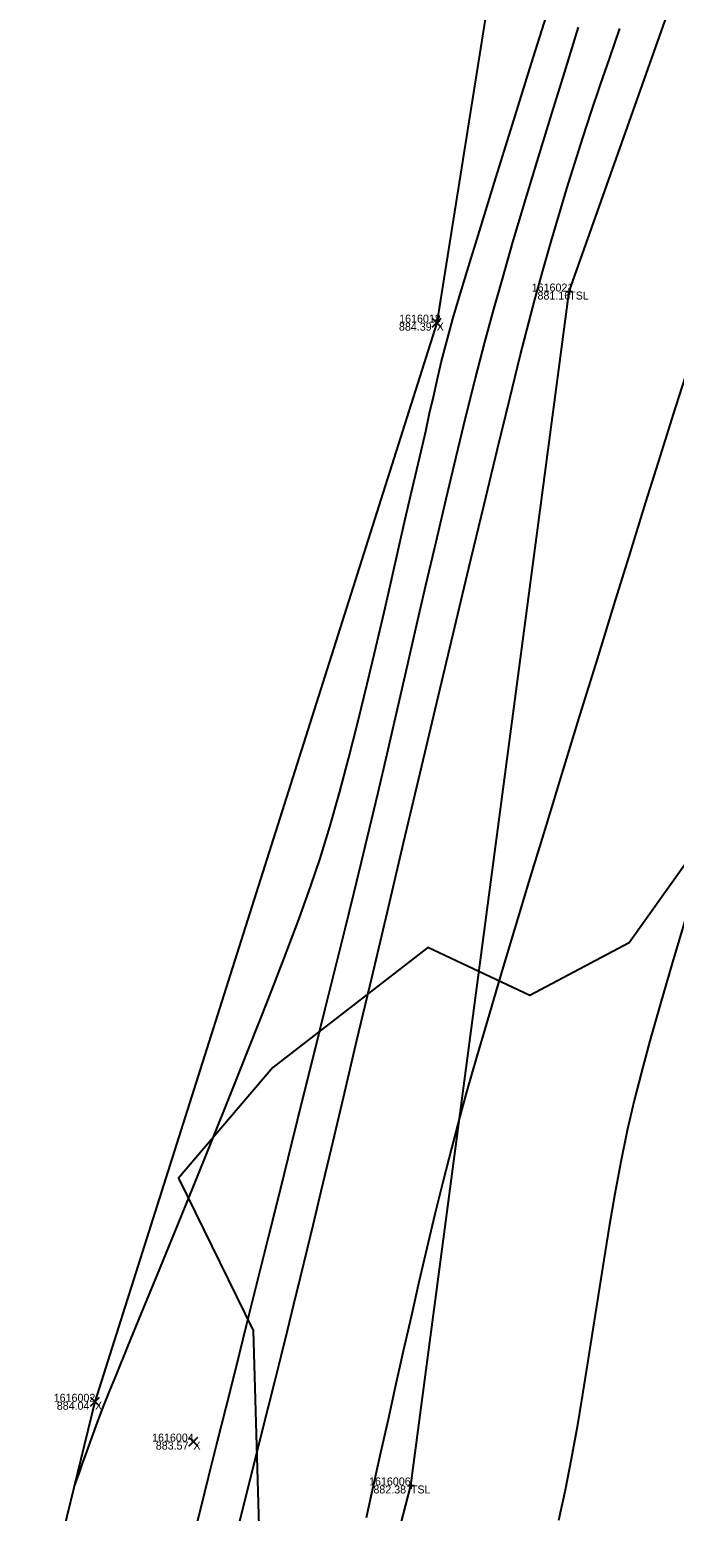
# Model space of a CAD drawing. Extents: x 1957117 to 1971063, y 701601 to 715861.
# Drawn here: x 1963119.1 to 1963147.3, y 705413.3 to 705478.1 of the extents above; entities that cross this region are included whole.
import ezdxf

# ---------------------------------------------------------------- set-up
doc = ezdxf.new("R2010")
doc.units = 0
for name, color, linetype in [('AP_X_Lights', 7, 'Continuous'), ('DT_X_Break_Line', 7, 'Continuous'), ('DT_X_Contour_Minor', 7, 'Continuous'), ('DT_X_TIN_Hull', 7, 'Continuous'), ('HY_X_Water_Edge', 7, 'Continuous'), ('PV_P_Drive', 7, 'Continuous'), ('PV_P_Shoulder', 7, 'Continuous'), ('RS_Raster1', 7, 'Continuous'), ('SC_Scratch1', 7, 'Continuous'), ('SC_Shading5', 7, 'Continuous'), ('VG_X_Tree_Line_Rt', 7, 'Continuous')]:
    doc.layers.add(name, color=color, linetype=linetype)

msp = doc.modelspace()

# ---------------------------------------------------------------- linework, layer by layer
at = {"layer": 'AP_X_Lights'}
for p, q in [((1963136.707, 705465.115), (1963137.095, 705465.505)), ((1963136.707, 705465.505), (1963137.095, 705465.115)), ((1963121.749, 705417.922), (1963122.137, 705418.312)), ((1963121.749, 705418.312), (1963122.137, 705417.922)), ((1963126.056, 705416.18), (1963126.444, 705416.57)), ((1963126.056, 705416.57), (1963126.444, 705416.18))]:
    msp.add_line(p, q, dxfattribs=at)
at = {"layer": 'DT_X_Break_Line'}
msp.add_lwpolyline([(1963059.618, 705072.384), (1963067.267, 705121.949), (1963084.435, 705172.155), (1963089.948, 705219.61), (1963104.733, 705267.194), (1963118.935, 705315.406), (1963122.413, 705362.88), (1963135.773, 705414.457), (1963142.701, 705466.671), (1963157.121, 705507.344), (1963171.033, 705561.75), (1963190.964, 705600.578), (1963199.065, 705656.682), (1963210.848, 705704.455), (1963218.329, 705756.178)], dxfattribs=at)
at = {"layer": 'DT_X_Contour_Minor'}
for points in [[(1963121.06, 705414.47), (1963121.089, 705414.549), (1963121.148, 705414.714), (1963121.245, 705414.982), (1963121.386, 705415.376), (1963121.584, 705415.927), (1963121.807, 705416.541), (1963122.057, 705417.219), (1963122.335, 705417.958), (1963122.537, 705418.466), (1963122.894, 705419.341), (1963123.383, 705420.533), (1963123.984, 705421.994), (1963124.675, 705423.676), (1963125.435, 705425.529), (1963126.241, 705427.505), (1963127.073, 705429.555), (1963127.909, 705431.631), (1963128.728, 705433.683), (1963129.507, 705435.662), (1963130.226, 705437.521), (1963130.862, 705439.21), (1963131.395, 705440.68), (1963131.802, 705441.883), (1963132.224, 705443.261), (1963132.646, 705444.743), (1963133.061, 705446.298), (1963133.469, 705447.896), (1963133.863, 705449.508), (1963134.242, 705451.103), (1963134.601, 705452.652), (1963134.936, 705454.124), (1963135.244, 705455.489), (1963135.522, 705456.718), (1963135.765, 705457.78), (1963135.97, 705458.646), (1963136.219, 705459.686), (1963136.422, 705460.569), (1963136.594, 705461.346), (1963136.755, 705462.071), (1963136.92, 705462.794), (1963137.105, 705463.568), (1963137.329, 705464.444), (1963137.608, 705465.476), (1963137.836, 705466.258), (1963138.23, 705467.56), (1963138.77, 705469.317), (1963139.433, 705471.462), (1963140.201, 705473.93), (1963141.052, 705476.656), (1963141.965, 705479.574)], [(1963121.06, 705414.47), (1963121.089, 705414.549), (1963121.148, 705414.714), (1963121.245, 705414.982), (1963121.386, 705415.376), (1963121.584, 705415.927), (1963121.807, 705416.541), (1963122.057, 705417.219), (1963122.335, 705417.958), (1963122.537, 705418.466), (1963122.894, 705419.341), (1963123.383, 705420.533), (1963123.984, 705421.994), (1963124.675, 705423.676), (1963125.435, 705425.529), (1963126.241, 705427.505), (1963127.073, 705429.555), (1963127.909, 705431.631), (1963128.728, 705433.683), (1963129.507, 705435.662), (1963130.226, 705437.521), (1963130.862, 705439.21), (1963131.395, 705440.68), (1963131.802, 705441.883), (1963132.224, 705443.261), (1963132.646, 705444.743), (1963133.061, 705446.298), (1963133.469, 705447.896), (1963133.863, 705449.508), (1963134.242, 705451.103), (1963134.601, 705452.652), (1963134.936, 705454.124), (1963135.244, 705455.489), (1963135.522, 705456.718), (1963135.765, 705457.78), (1963135.97, 705458.646), (1963136.219, 705459.686), (1963136.422, 705460.569), (1963136.594, 705461.346), (1963136.755, 705462.071), (1963136.92, 705462.794), (1963137.105, 705463.568), (1963137.329, 705464.444), (1963137.608, 705465.476), (1963137.836, 705466.258), (1963138.23, 705467.56), (1963138.77, 705469.317), (1963139.433, 705471.462), (1963140.201, 705473.93), (1963141.052, 705476.656), (1963141.965, 705479.574)], [(1963126.165, 705411.843), (1963126.585, 705413.504), (1963126.918, 705414.825), (1963127.28, 705416.274), (1963127.682, 705417.88), (1963128.117, 705419.619), (1963128.578, 705421.465), (1963129.06, 705423.393), (1963129.555, 705425.379), (1963130.059, 705427.398), (1963130.563, 705429.424), (1963131.063, 705431.433), (1963131.552, 705433.4), (1963132.023, 705435.3), (1963132.471, 705437.108), (1963132.889, 705438.8), (1963133.27, 705440.349), (1963133.609, 705441.732), (1963133.959, 705443.187), (1963134.333, 705444.768), (1963134.727, 705446.455), (1963135.137, 705448.227), (1963135.56, 705450.062), (1963135.993, 705451.938), (1963136.432, 705453.835), (1963136.874, 705455.731), (1963137.316, 705457.605), (1963137.754, 705459.436), (1963138.185, 705461.202), (1963138.606, 705462.881), (1963139.012, 705464.453), (1963139.402, 705465.897), (1963139.791, 705467.275), (1963140.242, 705468.831), (1963140.748, 705470.534), (1963141.297, 705472.355), (1963141.882, 705474.266), (1963142.491, 705476.237), (1963143.117, 705478.24)], [(1963126.165, 705411.843), (1963126.585, 705413.504), (1963126.918, 705414.825), (1963127.28, 705416.274), (1963127.682, 705417.88), (1963128.117, 705419.619), (1963128.578, 705421.465), (1963129.06, 705423.393), (1963129.555, 705425.379), (1963130.059, 705427.398), (1963130.563, 705429.424), (1963131.063, 705431.433), (1963131.552, 705433.4), (1963132.023, 705435.3), (1963132.471, 705437.108), (1963132.889, 705438.8), (1963133.27, 705440.349), (1963133.609, 705441.732), (1963133.959, 705443.187), (1963134.333, 705444.768), (1963134.727, 705446.455), (1963135.137, 705448.227), (1963135.56, 705450.062), (1963135.993, 705451.938), (1963136.432, 705453.835), (1963136.874, 705455.731), (1963137.316, 705457.605), (1963137.754, 705459.436), (1963138.185, 705461.202), (1963138.606, 705462.881), (1963139.012, 705464.453), (1963139.402, 705465.897), (1963139.791, 705467.275), (1963140.242, 705468.831), (1963140.748, 705470.534), (1963141.297, 705472.355), (1963141.882, 705474.266), (1963142.491, 705476.237), (1963143.117, 705478.24)], [(1963128.087, 705412.11), (1963128.399, 705413.356), (1963128.697, 705414.547), (1963128.985, 705415.695), (1963129.265, 705416.814), (1963129.54, 705417.915), (1963129.813, 705419.009), (1963130.087, 705420.11), (1963130.365, 705421.23), (1963130.649, 705422.379), (1963130.942, 705423.572), (1963131.247, 705424.819), (1963131.495, 705425.846), (1963131.848, 705427.327), (1963132.294, 705429.206), (1963132.82, 705431.424), (1963133.411, 705433.926), (1963134.056, 705436.655), (1963134.742, 705439.552), (1963135.454, 705442.562), (1963136.181, 705445.628), (1963136.908, 705448.692), (1963137.624, 705451.697), (1963138.314, 705454.588), (1963138.966, 705457.306), (1963139.567, 705459.794), (1963140.103, 705461.997), (1963140.562, 705463.856), (1963140.931, 705465.316), (1963141.196, 705466.318), (1963141.563, 705467.631), (1963141.916, 705468.865), (1963142.26, 705470.039), (1963142.602, 705471.172), (1963142.947, 705472.284), (1963143.301, 705473.392), (1963143.67, 705474.517), (1963144.06, 705475.677), (1963144.476, 705476.892), (1963144.925, 705478.179)], [(1963128.087, 705412.11), (1963128.399, 705413.356), (1963128.697, 705414.547), (1963128.985, 705415.695), (1963129.265, 705416.814), (1963129.54, 705417.915), (1963129.813, 705419.009), (1963130.087, 705420.11), (1963130.365, 705421.23), (1963130.649, 705422.379), (1963130.942, 705423.572), (1963131.247, 705424.819), (1963131.495, 705425.846), (1963131.848, 705427.327), (1963132.294, 705429.206), (1963132.82, 705431.424), (1963133.411, 705433.926), (1963134.056, 705436.655), (1963134.742, 705439.552), (1963135.454, 705442.562), (1963136.181, 705445.628), (1963136.908, 705448.692), (1963137.624, 705451.697), (1963138.314, 705454.588), (1963138.966, 705457.306), (1963139.567, 705459.794), (1963140.103, 705461.997), (1963140.562, 705463.856), (1963140.931, 705465.316), (1963141.196, 705466.318), (1963141.563, 705467.631), (1963141.916, 705468.865), (1963142.26, 705470.039), (1963142.602, 705471.172), (1963142.947, 705472.284), (1963143.301, 705473.392), (1963143.67, 705474.517), (1963144.06, 705475.677), (1963144.476, 705476.892), (1963144.925, 705478.179)], [(1963147.759, 705462.905), (1963147.256, 705461.31), (1963146.682, 705459.483), (1963146.05, 705457.46), (1963145.372, 705455.28), (1963144.658, 705452.98), (1963143.922, 705450.599), (1963143.174, 705448.173), (1963142.427, 705445.741), (1963141.693, 705443.341), (1963140.984, 705441.009), (1963140.312, 705438.785), (1963139.687, 705436.705), (1963139.123, 705434.807), (1963138.632, 705433.13), (1963138.224, 705431.71), (1963137.913, 705430.586), (1963137.547, 705429.199), (1963137.185, 705427.774), (1963136.827, 705426.318), (1963136.473, 705424.838), (1963136.123, 705423.343), (1963135.778, 705421.838), (1963135.437, 705420.333), (1963135.102, 705418.834), (1963134.771, 705417.348), (1963134.446, 705415.883), (1963134.126, 705414.447), (1963133.812, 705413.047)], [(1963147.759, 705462.905), (1963147.256, 705461.31), (1963146.682, 705459.483), (1963146.05, 705457.46), (1963145.372, 705455.28), (1963144.658, 705452.98), (1963143.922, 705450.599), (1963143.174, 705448.173), (1963142.427, 705445.741), (1963141.693, 705443.341), (1963140.984, 705441.009), (1963140.312, 705438.785), (1963139.687, 705436.705), (1963139.123, 705434.807), (1963138.632, 705433.13), (1963138.224, 705431.71), (1963137.913, 705430.586), (1963137.547, 705429.199), (1963137.185, 705427.774), (1963136.827, 705426.318), (1963136.473, 705424.838), (1963136.123, 705423.343), (1963135.778, 705421.838), (1963135.437, 705420.333), (1963135.102, 705418.834), (1963134.771, 705417.348), (1963134.446, 705415.883), (1963134.126, 705414.447), (1963133.812, 705413.047)], [(1963147.813, 705439.3), (1963147.229, 705437.342), (1963146.699, 705435.53), (1963146.235, 705433.896), (1963145.847, 705432.473), (1963145.546, 705431.293), (1963145.246, 705429.976), (1963144.966, 705428.612), (1963144.704, 705427.209), (1963144.455, 705425.775), (1963144.216, 705424.32), (1963143.984, 705422.851), (1963143.754, 705421.378), (1963143.524, 705419.909), (1963143.289, 705418.453), (1963143.046, 705417.017), (1963142.791, 705415.612), (1963142.52, 705414.245), (1963142.231, 705412.925)], [(1963147.813, 705439.3), (1963147.229, 705437.342), (1963146.699, 705435.53), (1963146.235, 705433.896), (1963145.847, 705432.473), (1963145.546, 705431.293), (1963145.246, 705429.976), (1963144.966, 705428.612), (1963144.704, 705427.209), (1963144.455, 705425.775), (1963144.216, 705424.32), (1963143.984, 705422.851), (1963143.754, 705421.378), (1963143.524, 705419.909), (1963143.289, 705418.453), (1963143.046, 705417.017), (1963142.791, 705415.612), (1963142.52, 705414.245), (1963142.231, 705412.925)]]:
    msp.add_lwpolyline(points, dxfattribs=at)
at = {"layer": 'DT_X_TIN_Hull'}
msp.add_lwpolyline([(1963254.734, 705951.873), (1963238.207, 705904.757), (1963226.355, 705855.27), (1963191.43, 705709.793), (1963179.827, 705661.653), (1963168.092, 705612.411), (1963156.438, 705563.606), (1963144.855, 705514.97), (1963136.901, 705465.31), (1963121.943, 705418.117), (1963098.235, 705321.162), (1963062.2, 705175.46), (1963037.999, 705077.244)], dxfattribs=at)
at = {"layer": 'HY_X_Water_Edge'}
msp.add_spline([(1963191.723, 701994.048), (1963062.047, 702441.167), (1962863.491, 703169.356), (1962827.53, 703438.691), (1962823.213, 703537.412), (1962817.962, 703593.874), (1962817.97, 703697.316), (1962828.582, 703804.235), (1962836.461, 703844.734), (1962850.687, 703896.004), (1962867.251, 703938.846), (1962873.848, 703992.355), (1962884.135, 704091.371), (1962891.241, 704140.854), (1962897.382, 704180.529), (1962905.467, 704230.979), (1962943.949, 704328.022), (1962948.537, 704378.842), (1962964.114, 704426.264), (1963004.885, 704570.73), (1963042.054, 704716.522), (1963062.038, 704814.417), (1963072.171, 704860.237), (1963090.023, 704956.798), (1963107.066, 705031.783), (1963133.773, 705105.742), (1963148.685, 705206.74), (1963175.48, 705301.059), (1963191.635, 705353.417), (1963210.988, 705447.286), (1963219.532, 705497.27), (1963230.124, 705549.475), (1963251.052, 705591.159), (1963275.289, 705693.429), (1963292.982, 705784.032), (1963302.841, 705839.645), (1963335.126, 705936.766), (1963359.752, 706046.75), (1963389.133, 706177.299), (1963417.827, 706273.456), (1963475.868, 706451.902), (1963533.782, 706640.53), (1963553.86, 706696.984), (1963580.184, 706715.425), (1963609.172, 706718.73), (1963617.062, 706714.691), (1963619.447, 706694.678), (1963564.282, 706533.07), (1963531.853, 706395.229), (1963434.4, 706006.96), (1963354.09, 705679.186), (1963237.513, 705206.07), (1963167.369, 704892.962), (1963059.145, 704434.176), (1962907.914, 703908.742), (1962877.458, 703703.326), (1962898.357, 703412.121), (1962942.65, 703052.267), (1963048.963, 702674.866), (1963191.468, 702189.666), (1963245.396, 702019.832)], degree=3, dxfattribs=at)
at = {"layer": 'PV_P_Drive'}
for p, q in [((1963142.701, 705466.817), (1963142.701, 705466.525)), ((1963142.555, 705466.671), (1963142.847, 705466.671)), ((1963142.701, 705466.671), (1963142.701, 705466.671)), ((1963135.627, 705414.457), (1963135.919, 705414.457)), ((1963135.773, 705414.603), (1963135.773, 705414.311)), ((1963135.773, 705414.457), (1963135.773, 705414.457))]:
    msp.add_line(p, q, dxfattribs=at)
at = {"layer": 'SC_Shading5'}
for points in [[(1963026.912, 704294.121), (1963138.818, 704737.794), (1963251.679, 705213.963), (1963374.306, 705730.111), (1963454.783, 706045.593), (1963517.244, 706296.713), (1963562.763, 706479.256), (1963580.13, 706553.799), (1963589.678, 706586.994)], [(1963609.915, 706579.703), (1963587.283, 706499.153), (1963552.056, 706354.005), (1963480.911, 706069.234), (1963357.401, 705576.869), (1963272.751, 705226.931), (1963210.247, 704956.481), (1963044.97, 704288.881)]]:
    msp.add_spline(points, degree=3, dxfattribs=at)
at = {"layer": 'VG_X_Tree_Line_Rt'}
msp.add_lwpolyline([(1963170.042, 705519.614), (1963171.809, 705512.992), (1963168.095, 705505.86), (1963161.791, 705504.406), (1963154.098, 705496.914), (1963153.517, 705487.162), (1963150.697, 705486.514), (1963152.535, 705469.552), (1963155.104, 705460.385), (1963159.499, 705453.167), (1963159.333, 705449.02), (1963157.482, 705445.047), (1963153.748, 705444.038), (1963148.585, 705442.756), (1963145.334, 705438.187), (1963140.979, 705435.891), (1963136.507, 705437.977), (1963129.733, 705432.733), (1963125.595, 705427.896), (1963128.863, 705421.23), (1963129.219, 705409.143)], dxfattribs=at)

# ---------------------------------------------------------------- texts
at = {"layer": 'PV_P_Shoulder'}
for s, p in [('881.16', (1963141.315, 705466.321)), ('884.39', (1963135.25, 705464.96)), ('884.04', (1963120.27, 705417.767)), ('883.57', (1963124.605, 705416.025)), ('882.38', (1963134.131, 705414.107))]:
    msp.add_text(s, height=0.35, dxfattribs=at).set_placement(p)
at = {"layer": 'RS_Raster1'}
for s, p in [('1616021', (1963141.061, 705466.671)), ('1616018', (1963135.259, 705465.31)), ('1616002', (1963120.136, 705418.117)), ('1616004', (1963124.443, 705416.375)), ('1616006', (1963133.941, 705414.457))]:
    msp.add_text(s, height=0.35, dxfattribs=at).set_placement(p)
at = {"layer": 'SC_Scratch1'}
for s, p in [('TSL', (1963142.701, 705466.321)), ('X', (1963136.901, 705464.96)), ('X', (1963121.943, 705417.767)), ('X', (1963126.25, 705416.025)), ('TSL', (1963135.773, 705414.107))]:
    msp.add_text(s, height=0.35, dxfattribs=at).set_placement(p)

doc.saveas('drawing.dxf')
